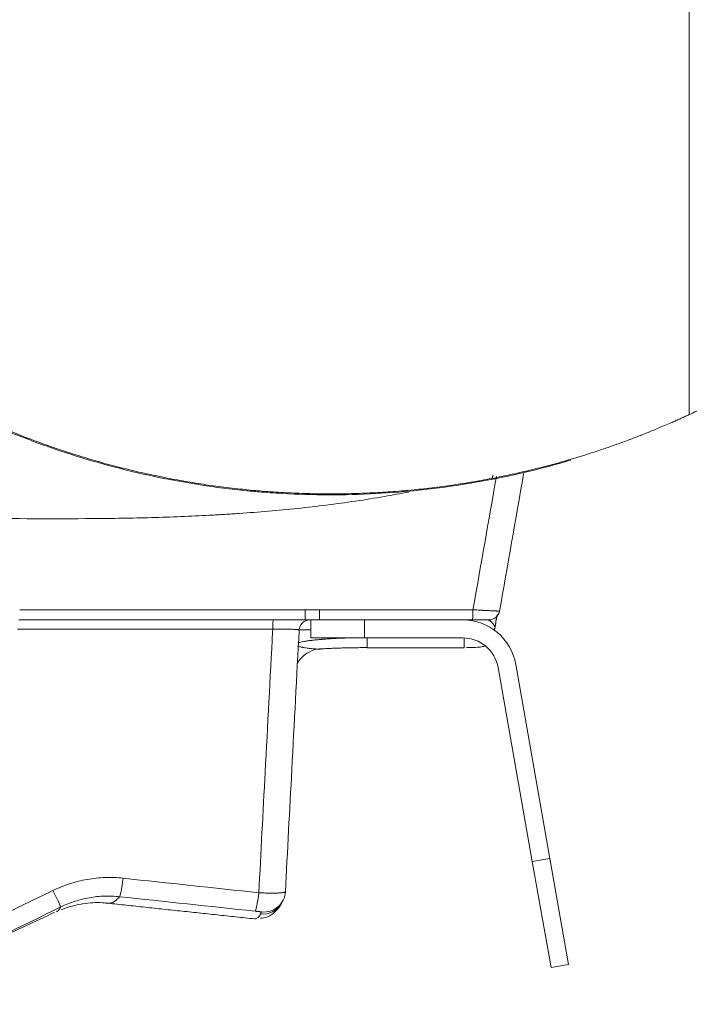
# Model space of a CAD drawing. Header units: millimetres. Extents: x 0 to 594, y 0 to 420.
# Tile 850 of 1056: x 503.19 to 512.52, y 139.95 to 153.67. Entities that reach past the tile are written whole.
import ezdxf

# ---------------------------------------------------------------- set-up
doc = ezdxf.new("R2010")
doc.units = ezdxf.units.MM
doc.layers.add('1', color=7, linetype='Continuous', true_color=0xffffff)
doc.styles.add('Arial', font='txt')
doc.dimstyles.get("Standard").update_dxf_attribs({"dimtxt": 0.18, "dimasz": 0.18, "dimexe": 0.18, "dimexo": 0.0625, "dimgap": 0.09, "dimtad": 0, "dimtih": 1, "dimtoh": 1, "dimdec": 4, "dimzin": 0, "dimdsep": 46, "dimtxsty": 'Standard', "dimcen": 0.09, "dimadec": 0, "dimazin": 0, "dimtfac": 1, "dimtdec": 4, "dimtofl": 0, "dimtmove": 0, "dimatfit": 3, "dimfxl": 0, "dimtolj": 1, "dimtzin": 0, "dimarcsym": 0})

# ---------------------------------------------------------------- blocks, each defined once
blk = doc.blocks.new('_U3')
at = {"layer": '1', "color": 18, "lineweight": 18}
for p, q in [((427.525, 148.168), (427.525, 219.749)), ((512.525, 148.168), (512.525, 219.749)), ((427.525, 217.749), (463.942, 217.749)), ((512.525, 217.749), (476.108, 217.749))]:
    blk.add_line(p, q, dxfattribs=at)
at = {"layer": '1', "color": 18}
for points in [[(427.525, 217.749), (431.025, 218.687), (431.025, 216.811)], [(512.525, 217.749), (509.025, 216.811), (509.025, 218.687)]]:
    blk.add_solid(points, dxfattribs=at)
at = {"layer": '1', "color": 18, "linetype": 'Continuous', "lineweight": 13, "char_height": 3.5, "attachment_point": 7, "line_spacing_factor": 1.047437, "style": 'Arial'}
for s, insert in [('\\fArial|b0|i0;\\W1.0000;1.70', (465.627, 215.113)), ('\\fArial|b0|i0;\\W1.0000;DEFLATED TUBES WIDTH', (440.321, 208.053))]:
    blk.add_mtext(s, dxfattribs=dict(at, insert=insert))

msp = doc.modelspace()

# ---------------------------------------------------------------- linework, layer by layer
at = {"layer": '1', "color": 155, "linetype": 'Continuous', "lineweight": 18}
for p, q in [((512.525, 148.445), (512.525, 148.168)), ((512.525, 148.168), (512.525, 148.445)), ((507.245, 145.306), (507.246, 145.306)), ((507.245, 145.056), (507.245, 145.306)), ((507.245, 145.056), (507.995, 145.056)), ((509.366, 145.056), (507.995, 145.056)), ((508.034, 144.919), (509.386, 144.919)), ((510.335, 141.94), (509.859, 144.643)), ((510.105, 144.687), (510.581, 141.984)), ((510.596, 140.463), (510.335, 141.94)), ((510.842, 140.506), (510.581, 141.984)), ((510.842, 140.506), (510.596, 140.463))]:
    msp.add_line(p, q, dxfattribs=at)
at = {"layer": '1', "color": 155, "linetype": 'Continuous', "lineweight": 13}
for p, q in [((507.995, 145.306), (507.995, 145.056)), ((509.404, 145.306), (509.404, 145.306)), ((508.034, 144.919), (508.034, 145.056)), ((509.386, 144.919), (509.386, 145.056)), ((510.335, 141.94), (510.581, 141.984))]:
    msp.add_line(p, q, dxfattribs=at)
at = {"layer": '1', "color": 155, "linetype": 'Continuous', "lineweight": 18}
for radius in [0.75, 0.5]:
    msp.add_arc((509.366, 144.556), radius, 10, 90, dxfattribs=at)
at = {"layer": '1', "color": 155, "linetype": 'Continuous', "lineweight": 13}
for centre, major_axis, ratio, start_param, end_param in [((509.497, 145.456), (0, 0.15), 0.072504, 3.141593, 4.660029), ((506.725, 145.156), (0, -0.15), 0.07051, 3.141593, 4.574564), ((504.608, 141.748), (0.032, 0.298), 0.082798, 3.147624, 4.582605), ((503.63, 141.577), (-0.131, 0.27), 0.000017, 1.724238, 3.138665), ((506.5, 141.546), (0.032, 0.298), 0.08457, 3.147223, 4.582808), ((506.577, 141.507), (0.265, -0.14), 0.999982, 5.094586, 6.245606)]:
    msp.add_ellipse(centre, major_axis=major_axis, ratio=ratio, start_param=start_param, end_param=end_param, dxfattribs=at)
at = {"layer": '1', "color": 155, "linetype": 'Continuous', "lineweight": 18}
for centre, major_axis, ratio, start_param, end_param in [((509.73, 145.456), (0, -0.15), 0.999999, 0, 1.396264), ((506.592, 141.536), (0.269, -0.133), 0.999982, 5.064356, 6.688582), ((506.577, 141.507), (0.265, -0.14), 0.999982, 6.245606, 6.29265)]:
    msp.add_ellipse(centre, major_axis=major_axis, ratio=ratio, start_param=start_param, end_param=end_param, dxfattribs=at)
for points, degree in [([(507.522, 147.063), (506.353, 147.063), (504.058, 147.519), (501.897, 148.415), (499.952, 149.714), (498.298, 151.368), (496.999, 153.313), (496.104, 155.474), (495.647, 157.769), (495.647, 160.108), (496.104, 162.402), (496.999, 164.563), (498.298, 166.508), (499.952, 168.162), (501.897, 169.462), (504.058, 170.357), (506.353, 170.813), (507.522, 170.813)], 2), ([(507.522, 147.063), (506.353, 147.063), (504.058, 147.519), (501.897, 148.415), (499.952, 149.714), (498.298, 151.368), (496.999, 153.313), (496.104, 155.474), (495.647, 157.769), (495.647, 160.108), (496.104, 162.402), (496.999, 164.563), (498.298, 166.508), (499.952, 168.162), (501.897, 169.462), (504.058, 170.357), (506.353, 170.813), (507.522, 170.813)], 2), ([(509.878, 145.43), (509.99, 146.066), (510.102, 146.701), (510.214, 147.337)], 3), ([(510.21, 147.346), (510.211, 147.343), (510.213, 147.34), (510.214, 147.337)], 3), ([(503.175, 145.306), (504.507, 145.306), (505.838, 145.306), (507.169, 145.306)], 3), ([(507.169, 145.306), (507.203, 145.306), (507.236, 145.306), (507.269, 145.306)], 3), ([(507.369, 145.306), (507.336, 145.306), (507.303, 145.306), (507.269, 145.306)], 3), ([(507.369, 145.306), (508.078, 145.306), (508.788, 145.306), (509.497, 145.306)], 3), ([(509.81, 145.183), (509.809, 145.174), (509.807, 145.166), (509.806, 145.158)], 3), ([(504.381, 141.362), (506.461, 141.141)], 1), ([(496.915, 138.14), (498.067, 138.645), (500.359, 139.678), (502.631, 140.757), (503.761, 141.307)], 3), ([(506.474, 141.141), (506.47, 141.141), (506.465, 141.141), (506.461, 141.141)], 3)]:
    msp.add_open_spline(points, degree=degree, dxfattribs=at)
for points, degree, knots in [([(512.525, 148.168), (512.525, 148.169), (512.525, 148.171), (512.525, 148.178), (512.525, 148.183), (512.525, 148.196), (512.525, 148.204), (512.525, 148.218), (512.525, 148.223), (512.525, 148.231), (512.525, 148.236), (512.525, 148.24), (512.525, 148.243), (512.525, 148.245), (512.525, 148.259), (512.525, 148.272), (512.525, 148.302), (512.525, 148.335), (512.525, 148.373), (512.525, 148.403), (512.525, 148.414), (512.525, 148.43), (512.525, 148.435), (512.525, 148.443), (512.525, 148.446), (512.525, 148.452), (512.525, 148.455), (512.525, 148.48), (512.525, 148.504), (512.525, 148.553), (512.525, 148.604), (512.525, 148.659), (512.525, 148.702), (512.525, 148.716), (512.525, 148.735), (512.525, 148.739), (512.525, 148.746), (512.525, 148.75), (512.525, 148.761), (512.525, 148.768), (512.525, 148.791), (512.525, 148.806), (512.525, 148.837), (512.525, 148.852), (512.525, 148.883), (512.525, 148.899), (512.525, 148.93), (512.525, 148.945), (512.525, 148.977), (512.525, 148.992), (512.525, 149.023), (512.525, 149.039), (512.525, 149.086), (512.525, 149.118), (512.525, 149.213), (512.525, 149.277), (512.525, 149.405), (512.525, 149.47), (512.525, 149.568), (512.525, 149.601), (512.525, 149.667), (512.525, 149.7), (512.525, 149.799), (512.525, 149.866), (512.525, 149.95), (512.525, 149.967), (512.525, 150.001), (512.525, 150.018), (512.525, 150.068), (512.525, 150.102), (512.525, 150.17), (512.525, 150.203), (512.525, 150.271), (512.525, 150.305), (512.525, 150.407), (512.525, 150.475), (512.525, 150.611), (512.525, 150.679), (512.525, 150.883), (512.525, 151.02), (512.525, 151.293), (512.525, 151.43), (512.525, 151.704), (512.525, 151.842), (512.525, 152.049), (512.525, 152.117), (512.525, 152.221), (512.525, 152.255), (512.525, 152.307), (512.525, 152.324), (512.525, 152.359), (512.525, 152.652), (512.525, 152.942), (512.525, 153.348), (512.525, 153.482), (512.525, 153.683), (512.525, 153.75), (512.525, 153.851), (512.525, 153.884), (512.525, 153.951), (512.525, 153.984), (512.525, 154.084), (512.525, 154.15), (512.525, 154.283), (512.525, 154.349), (512.525, 154.547), (512.525, 154.68), (512.525, 155.075), (512.525, 155.338), (512.525, 155.731), (512.525, 155.862), (512.525, 156.122), (512.525, 156.253), (512.525, 156.642), (512.525, 156.901), (512.525, 157.288), (512.525, 157.545), (512.525, 157.801), (512.525, 157.961), (512.525, 157.993), (512.525, 158.057), (512.525, 158.089), (512.525, 158.184), (512.525, 158.248), (512.525, 158.438), (512.525, 158.565), (512.525, 158.818), (512.525, 158.943), (512.525, 159.194), (512.525, 159.319), (512.525, 159.694), (512.525, 159.942), (512.525, 160.311), (512.525, 160.434), (512.525, 160.618), (512.525, 160.71), (512.525, 160.801), (512.525, 160.862), (512.525, 160.893), (512.525, 161.166), (512.525, 161.408), (512.525, 161.888), (512.525, 162.126), (512.525, 162.598), (512.525, 162.833), (512.525, 163.298), (512.525, 163.528), (512.525, 163.986), (512.525, 164.213), (512.525, 164.466), (512.525, 164.494), (512.525, 164.551), (512.525, 164.579), (512.525, 164.663), (512.525, 164.719), (512.525, 164.886), (512.525, 165.219), (512.525, 165.548), (512.525, 165.982), (512.525, 166.196), (512.525, 166.515), (512.525, 166.621), (512.525, 166.778), (512.525, 166.857), (512.525, 166.935), (512.525, 166.987), (512.525, 167.013), (512.525, 167.143), (512.525, 167.247), (512.525, 167.452), (512.525, 167.554), (512.525, 167.756), (512.525, 167.857), (512.525, 167.982), (512.525, 168.007), (512.525, 168.044), (512.525, 168.056), (512.525, 168.081), (512.525, 168.093), (512.525, 168.13), (512.525, 168.155), (512.525, 168.204), (512.525, 168.253), (512.525, 168.301), (512.525, 168.349), (512.525, 168.373), (512.525, 168.445), (512.525, 168.493), (512.525, 168.552), (512.525, 168.564), (512.525, 168.588), (512.525, 168.611), (512.525, 168.635), (512.525, 168.658), (512.525, 168.693), (512.525, 168.727), (512.525, 168.772), (512.525, 168.794), (512.525, 168.86), (512.525, 168.902), (512.525, 168.985), (512.525, 169.025), (512.525, 169.102), (512.525, 169.14), (512.525, 169.18), (512.525, 169.185), (512.525, 169.194), (512.525, 169.207), (512.525, 169.22), (512.525, 169.246), (512.525, 169.263), (512.525, 169.312), (512.525, 169.343), (512.525, 169.402), (512.525, 169.43), (512.525, 169.482), (512.525, 169.506), (512.525, 169.55), (512.525, 169.571), (512.525, 169.598), (512.525, 169.607), (512.525, 169.619), (512.525, 169.623), (512.525, 169.629), (512.525, 169.631), (512.525, 169.635), (512.525, 169.651), (512.525, 169.665), (512.525, 169.685), (512.525, 169.693), (512.525, 169.704), (512.525, 169.707), (512.525, 169.708)], 3, [0, 0, 0, 0, 0.003906, 0.003906, 0.007813, 0.007813, 0.011719, 0.011719, 0.013672, 0.013672, 0.014648, 0.015137, 0.015137, 0.015625, 0.015625, 0.019531, 0.019531, 0.023438, 0.027344, 0.027344, 0.029297, 0.029297, 0.030273, 0.030273, 0.030762, 0.030762, 0.03125, 0.03125, 0.035156, 0.035156, 0.039063, 0.042969, 0.042969, 0.044922, 0.044922, 0.04541, 0.04541, 0.045898, 0.045898, 0.046875, 0.046875, 0.048828, 0.048828, 0.050781, 0.050781, 0.052734, 0.052734, 0.054688, 0.054688, 0.056641, 0.056641, 0.058594, 0.058594, 0.0625, 0.0625, 0.070313, 0.070313, 0.078125, 0.078125, 0.082031, 0.082031, 0.085938, 0.085938, 0.09375, 0.09375, 0.095703, 0.095703, 0.097656, 0.097656, 0.101563, 0.101563, 0.105469, 0.105469, 0.109375, 0.109375, 0.117188, 0.117188, 0.125, 0.125, 0.140625, 0.140625, 0.15625, 0.15625, 0.171875, 0.171875, 0.179688, 0.179688, 0.183594, 0.183594, 0.185547, 0.185547, 0.1875, 0.21875, 0.21875, 0.234375, 0.234375, 0.242188, 0.242188, 0.246094, 0.246094, 0.25, 0.25, 0.257813, 0.257813, 0.265625, 0.265625, 0.28125, 0.28125, 0.3125, 0.3125, 0.328125, 0.328125, 0.34375, 0.34375, 0.375, 0.375, 0.390625, 0.40625, 0.40625, 0.410156, 0.410156, 0.414063, 0.414063, 0.421875, 0.421875, 0.4375, 0.4375, 0.453125, 0.453125, 0.46875, 0.46875, 0.5, 0.5, 0.515625, 0.515625, 0.523438, 0.527344, 0.527344, 0.53125, 0.53125, 0.5625, 0.5625, 0.59375, 0.59375, 0.625, 0.625, 0.65625, 0.65625, 0.6875, 0.6875, 0.691406, 0.691406, 0.695313, 0.695313, 0.703125, 0.703125, 0.71875, 0.75, 0.75, 0.78125, 0.78125, 0.796875, 0.796875, 0.804687, 0.808594, 0.808594, 0.8125, 0.8125, 0.828125, 0.828125, 0.84375, 0.84375, 0.859375, 0.859375, 0.863281, 0.863281, 0.865234, 0.865234, 0.867187, 0.867187, 0.871094, 0.871094, 0.875, 0.878906, 0.878906, 0.882812, 0.882812, 0.890625, 0.890625, 0.892578, 0.892578, 0.894531, 0.896484, 0.896484, 0.898437, 0.902344, 0.902344, 0.90625, 0.90625, 0.914062, 0.914062, 0.921875, 0.921875, 0.929687, 0.929687, 0.930664, 0.930664, 0.931641, 0.933594, 0.933594, 0.9375, 0.9375, 0.945312, 0.945312, 0.953125, 0.953125, 0.960937, 0.960937, 0.96875, 0.96875, 0.972656, 0.972656, 0.974609, 0.974609, 0.975586, 0.975586, 0.976562, 0.984375, 0.984375, 0.992187, 0.992187, 1, 1, 1, 1]), ([(512.525, 169.708), (512.525, 169.707), (512.525, 169.704), (512.525, 169.693), (512.525, 169.685), (512.525, 169.665), (512.525, 169.651), (512.525, 169.635), (512.525, 169.631), (512.525, 169.629), (512.525, 169.623), (512.525, 169.619), (512.525, 169.607), (512.525, 169.598), (512.525, 169.571), (512.525, 169.55), (512.525, 169.506), (512.525, 169.482), (512.525, 169.43), (512.525, 169.402), (512.525, 169.343), (512.525, 169.312), (512.525, 169.263), (512.525, 169.246), (512.525, 169.22), (512.525, 169.207), (512.525, 169.194), (512.525, 169.185), (512.525, 169.18), (512.525, 169.14), (512.525, 169.102), (512.525, 169.025), (512.525, 168.985), (512.525, 168.902), (512.525, 168.86), (512.525, 168.794), (512.525, 168.772), (512.525, 168.727), (512.525, 168.693), (512.525, 168.658), (512.525, 168.635), (512.525, 168.611), (512.525, 168.588), (512.525, 168.564), (512.525, 168.552), (512.525, 168.493), (512.525, 168.445), (512.525, 168.373), (512.525, 168.349), (512.525, 168.301), (512.525, 168.253), (512.525, 168.204), (512.525, 168.155), (512.525, 168.13), (512.525, 168.093), (512.525, 168.081), (512.525, 168.056), (512.525, 168.044), (512.525, 168.007), (512.525, 167.982), (512.525, 167.857), (512.525, 167.756), (512.525, 167.554), (512.525, 167.452), (512.525, 167.247), (512.525, 167.143), (512.525, 167.013), (512.525, 166.987), (512.525, 166.935), (512.525, 166.857), (512.525, 166.778), (512.525, 166.621), (512.525, 166.515), (512.525, 166.196), (512.525, 165.982), (512.525, 165.548), (512.525, 165.219), (512.525, 164.886), (512.525, 164.719), (512.525, 164.663), (512.525, 164.579), (512.525, 164.551), (512.525, 164.494), (512.525, 164.466), (512.525, 164.213), (512.525, 163.986), (512.525, 163.528), (512.525, 163.298), (512.525, 162.833), (512.525, 162.598), (512.525, 162.126), (512.525, 161.888), (512.525, 161.408), (512.525, 161.166), (512.525, 160.893), (512.525, 160.862), (512.525, 160.801), (512.525, 160.71), (512.525, 160.618), (512.525, 160.434), (512.525, 160.311), (512.525, 159.942), (512.525, 159.694), (512.525, 159.319), (512.525, 159.194), (512.525, 158.943), (512.525, 158.818), (512.525, 158.565), (512.525, 158.438), (512.525, 158.248), (512.525, 158.184), (512.525, 158.089), (512.525, 158.057), (512.525, 157.993), (512.525, 157.961), (512.525, 157.801), (512.525, 157.545), (512.525, 157.288), (512.525, 156.901), (512.525, 156.642), (512.525, 156.253), (512.525, 156.122), (512.525, 155.862), (512.525, 155.731), (512.525, 155.338), (512.525, 155.075), (512.525, 154.68), (512.525, 154.547), (512.525, 154.349), (512.525, 154.283), (512.525, 154.15), (512.525, 154.084), (512.525, 153.984), (512.525, 153.951), (512.525, 153.884), (512.525, 153.851), (512.525, 153.75), (512.525, 153.683), (512.525, 153.482), (512.525, 153.348), (512.525, 152.942), (512.525, 152.652), (512.525, 152.359), (512.525, 152.324), (512.525, 152.307), (512.525, 152.255), (512.525, 152.221), (512.525, 152.117), (512.525, 152.049), (512.525, 151.842), (512.525, 151.704), (512.525, 151.43), (512.525, 151.293), (512.525, 151.02), (512.525, 150.883), (512.525, 150.679), (512.525, 150.611), (512.525, 150.475), (512.525, 150.407), (512.525, 150.305), (512.525, 150.271), (512.525, 150.203), (512.525, 150.17), (512.525, 150.102), (512.525, 150.068), (512.525, 150.018), (512.525, 150.001), (512.525, 149.967), (512.525, 149.95), (512.525, 149.866), (512.525, 149.799), (512.525, 149.7), (512.525, 149.667), (512.525, 149.601), (512.525, 149.568), (512.525, 149.47), (512.525, 149.405), (512.525, 149.277), (512.525, 149.213), (512.525, 149.118), (512.525, 149.086), (512.525, 149.039), (512.525, 149.023), (512.525, 148.992), (512.525, 148.977), (512.525, 148.945), (512.525, 148.93), (512.525, 148.899), (512.525, 148.883), (512.525, 148.852), (512.525, 148.837), (512.525, 148.806), (512.525, 148.791), (512.525, 148.768), (512.525, 148.761), (512.525, 148.75), (512.525, 148.746), (512.525, 148.739), (512.525, 148.735), (512.525, 148.716), (512.525, 148.702), (512.525, 148.659), (512.525, 148.604), (512.525, 148.553), (512.525, 148.504), (512.525, 148.48), (512.525, 148.455), (512.525, 148.452), (512.525, 148.446), (512.525, 148.443), (512.525, 148.435), (512.525, 148.43), (512.525, 148.414), (512.525, 148.403), (512.525, 148.373), (512.525, 148.335), (512.525, 148.302), (512.525, 148.272), (512.525, 148.259), (512.525, 148.245), (512.525, 148.243), (512.525, 148.24), (512.525, 148.236), (512.525, 148.231), (512.525, 148.223), (512.525, 148.218), (512.525, 148.204), (512.525, 148.196), (512.525, 148.183), (512.525, 148.178), (512.525, 148.171), (512.525, 148.169), (512.525, 148.168)], 3, [0, 0, 0, 0, 0.007813, 0.007813, 0.015625, 0.015625, 0.023438, 0.024414, 0.024414, 0.025391, 0.025391, 0.027344, 0.027344, 0.03125, 0.03125, 0.039063, 0.039063, 0.046875, 0.046875, 0.054688, 0.054688, 0.0625, 0.0625, 0.066406, 0.066406, 0.068359, 0.069336, 0.069336, 0.070313, 0.070313, 0.078125, 0.078125, 0.085938, 0.085938, 0.09375, 0.09375, 0.097656, 0.097656, 0.101563, 0.103516, 0.103516, 0.105469, 0.107422, 0.107422, 0.109375, 0.109375, 0.117188, 0.117188, 0.121094, 0.121094, 0.125, 0.128906, 0.128906, 0.132813, 0.132813, 0.134766, 0.134766, 0.136719, 0.136719, 0.140625, 0.140625, 0.15625, 0.15625, 0.171875, 0.171875, 0.1875, 0.1875, 0.191406, 0.191406, 0.195313, 0.203125, 0.203125, 0.21875, 0.21875, 0.25, 0.25, 0.28125, 0.296875, 0.296875, 0.304687, 0.304687, 0.308594, 0.308594, 0.3125, 0.3125, 0.34375, 0.34375, 0.375, 0.375, 0.40625, 0.40625, 0.4375, 0.4375, 0.46875, 0.46875, 0.472656, 0.472656, 0.476562, 0.484375, 0.484375, 0.5, 0.5, 0.53125, 0.53125, 0.546875, 0.546875, 0.5625, 0.5625, 0.578125, 0.578125, 0.585937, 0.585937, 0.589844, 0.589844, 0.59375, 0.59375, 0.609375, 0.625, 0.625, 0.65625, 0.65625, 0.671875, 0.671875, 0.6875, 0.6875, 0.71875, 0.71875, 0.734375, 0.734375, 0.742187, 0.742187, 0.75, 0.75, 0.753906, 0.753906, 0.757812, 0.757812, 0.765625, 0.765625, 0.78125, 0.78125, 0.8125, 0.814453, 0.814453, 0.816406, 0.816406, 0.820312, 0.820312, 0.828125, 0.828125, 0.84375, 0.84375, 0.859375, 0.859375, 0.875, 0.875, 0.882812, 0.882812, 0.890625, 0.890625, 0.894531, 0.894531, 0.898437, 0.898437, 0.902344, 0.902344, 0.904297, 0.904297, 0.90625, 0.90625, 0.914062, 0.914062, 0.917969, 0.917969, 0.921875, 0.921875, 0.929687, 0.929687, 0.9375, 0.9375, 0.941406, 0.941406, 0.943359, 0.943359, 0.945312, 0.945312, 0.947266, 0.947266, 0.949219, 0.949219, 0.951172, 0.951172, 0.953125, 0.953125, 0.954102, 0.954102, 0.95459, 0.95459, 0.955078, 0.955078, 0.957031, 0.957031, 0.960937, 0.964844, 0.964844, 0.96875, 0.96875, 0.969238, 0.969238, 0.969727, 0.969727, 0.970703, 0.970703, 0.972656, 0.972656, 0.976562, 0.980469, 0.980469, 0.984375, 0.984375, 0.984863, 0.984863, 0.985352, 0.986328, 0.986328, 0.988281, 0.988281, 0.992187, 0.992187, 0.996094, 0.996094, 1, 1, 1, 1]), ([(513.072, 169.437), (513.611, 169.152), (515.092, 168.162), (516.746, 166.508), (518.046, 164.563), (518.941, 162.402), (519.397, 160.108), (519.397, 157.768), (518.941, 155.474), (518.046, 153.313), (516.746, 151.368), (515.092, 149.714), (513.356, 148.554), (512.525, 148.168)], 2, [0, 0, 0, 0.046286, 0.134711, 0.223136, 0.31156, 0.399985, 0.48841, 0.576834, 0.665259, 0.753684, 0.842108, 0.930533, 1, 1, 1]), ([(510.871, 147.533), (510.819, 147.518), (510.766, 147.503), (510.609, 147.459), (510.504, 147.431), (510.346, 147.391), (510.293, 147.379), (510.226, 147.363), (510.213, 147.36), (510.186, 147.354), (510.146, 147.344), (510.106, 147.335), (509.866, 147.282), (509.653, 147.241), (509.224, 147.171), (509.01, 147.142), (508.579, 147.095), (508.364, 147.078), (507.931, 147.055), (507.714, 147.049), (507.28, 147.05), (507.062, 147.056), (506.735, 147.075), (506.626, 147.082), (506.503, 147.093), (506.489, 147.094), (506.462, 147.096), (506.421, 147.1), (506.325, 147.109), (506.244, 147.118), (505.972, 147.148), (505.757, 147.179), (505.33, 147.251), (505.118, 147.292), (504.698, 147.387), (504.49, 147.44), (504.076, 147.557), (503.872, 147.621), (503.465, 147.76), (503.264, 147.836), (502.964, 147.957), (502.84, 148.009), (502.704, 148.069), (502.667, 148.086), (502.642, 148.097), (502.63, 148.102), (502.568, 148.13), (502.519, 148.153), (502.275, 148.267), (502.084, 148.364), (501.709, 148.565), (501.525, 148.671), (501.164, 148.89), (500.988, 149.004), (500.641, 149.241), (500.472, 149.364), (500.139, 149.618), (499.814, 149.881), (499.502, 150.161), (499.312, 150.341), (499.255, 150.396), (499.19, 150.46), (499.162, 150.488), (499.143, 150.506), (499.134, 150.516), (499.05, 150.599), (498.977, 150.674), (498.761, 150.901), (498.623, 151.055), (498.355, 151.369), (498.225, 151.528), (498.101, 151.69)], 3, [0, 0, 0, 0, 0.011348, 0.011348, 0.033819, 0.033819, 0.045055, 0.045055, 0.047864, 0.047864, 0.050673, 0.056291, 0.056291, 0.101234, 0.101234, 0.146176, 0.146176, 0.191119, 0.191119, 0.236062, 0.236062, 0.281005, 0.281005, 0.303476, 0.303476, 0.306285, 0.306285, 0.309094, 0.314712, 0.325948, 0.325948, 0.370891, 0.370891, 0.415833, 0.415833, 0.460776, 0.460776, 0.505719, 0.505719, 0.550662, 0.550662, 0.573133, 0.578751, 0.58156, 0.58156, 0.584369, 0.584369, 0.595605, 0.595605, 0.640547, 0.640547, 0.68549, 0.68549, 0.730433, 0.730433, 0.775376, 0.775376, 0.820319, 0.865261, 0.865261, 0.876497, 0.882115, 0.884924, 0.884924, 0.887733, 0.887733, 0.910204, 0.910204, 0.955147, 0.955147, 1, 1, 1, 1]), ([(512.525, 148.168), (512.298, 148.063), (510.986, 147.519), (508.692, 147.063), (507.522, 147.063)], 2, [0, 0, 0, 0.096822, 0.548411, 1, 1, 1]), ([(512.525, 148.168), (512.298, 148.063), (510.986, 147.519), (508.692, 147.063), (507.522, 147.063)], 2, [0, 0, 0, 0.096819, 0.548409, 1, 1, 1]), ([(508.608, 147.089), (508.496, 147.067), (508.384, 147.046), (508.138, 147.004), (508.004, 146.982), (507.735, 146.942), (507.6, 146.924), (507.196, 146.873), (506.925, 146.845), (506.519, 146.81), (506.315, 146.794), (506.078, 146.779), (505.976, 146.773), (505.908, 146.769), (505.874, 146.767), (505.567, 146.751), (505.295, 146.74), (504.751, 146.725), (504.478, 146.721), (503.933, 146.716), (503.661, 146.716), (503.116, 146.718), (502.844, 146.72), (502.571, 146.722)], 3, [0, 0, 0, 0, 0.056445, 0.056445, 0.123842, 0.123842, 0.191238, 0.191238, 0.326032, 0.326032, 0.393429, 0.427127, 0.443976, 0.443976, 0.460826, 0.460826, 0.595619, 0.595619, 0.730413, 0.730413, 0.865206, 0.865206, 1, 1, 1, 1]), ([(507.233, 145.306), (507.224, 145.306), (507.214, 145.306), (507.196, 145.302), (507.187, 145.299), (507.169, 145.292), (507.161, 145.288), (507.145, 145.278), (507.137, 145.272), (507.123, 145.259), (507.117, 145.252), (507.106, 145.236), (507.101, 145.228), (507.093, 145.211), (507.09, 145.202), (507.086, 145.183), (507.084, 145.174), (507.084, 145.164)], 3, [0, 0, 0, 0, 0.125, 0.125, 0.25, 0.25, 0.375, 0.375, 0.5, 0.5, 0.625, 0.625, 0.75, 0.75, 0.875, 0.875, 1, 1, 1, 1]), ([(509.497, 145.306), (509.504, 145.306), (509.512, 145.306), (509.528, 145.306), (509.543, 145.306), (509.558, 145.306), (509.569, 145.306), (509.572, 145.306), (509.578, 145.306), (509.58, 145.306), (509.583, 145.306), (509.585, 145.306), (509.594, 145.306), (509.608, 145.306), (509.621, 145.306), (509.633, 145.306), (509.641, 145.306), (509.648, 145.306), (509.651, 145.306), (509.653, 145.306), (509.657, 145.306), (509.66, 145.306), (509.668, 145.306), (509.678, 145.306), (509.687, 145.306), (509.693, 145.306), (509.696, 145.306), (509.699, 145.306), (509.701, 145.306), (509.702, 145.306), (509.706, 145.306), (509.71, 145.306), (509.715, 145.306), (509.72, 145.306), (509.724, 145.306), (509.726, 145.306), (509.727, 145.306), (509.728, 145.306), (509.728, 145.306), (509.729, 145.306), (509.729, 145.306), (509.73, 145.306), (509.73, 145.306), (509.73, 145.306)], 3, [0, 0, 0, 0, 0.062594, 0.062594, 0.125188, 0.187782, 0.187782, 0.219079, 0.219079, 0.234728, 0.234728, 0.250376, 0.250376, 0.31297, 0.375564, 0.375564, 0.438158, 0.453807, 0.453807, 0.469455, 0.469455, 0.500752, 0.500752, 0.563346, 0.62594, 0.62594, 0.657237, 0.672886, 0.672886, 0.688534, 0.688534, 0.751128, 0.751128, 0.813723, 0.876317, 0.876317, 0.907614, 0.907614, 0.923262, 0.923262, 0.938911, 0.938911, 1, 1, 1, 1]), ([(509.81, 145.182), (509.817, 145.22), (509.829, 145.289), (509.84, 145.348), (509.844, 145.372)], 3, [0, 0, 0, 0, 0.488442, 1, 1, 1, 1]), ([(507.084, 145.164), (507.049, 144.516), (507.015, 143.868), (506.951, 142.654), (506.921, 142.087), (506.891, 141.52)], 3, [0, 0, 0, 0, 0.533504, 0.533504, 1, 1, 1, 1]), ([(507.057, 144.701), (507.061, 144.708), (507.084, 144.745), (507.143, 144.814), (507.255, 144.879), (507.352, 144.911), (507.4, 144.902), (507.402, 144.901)], 3, [0, 0, 0, 0, 0.053341, 0.315772, 0.643539, 0.987034, 1, 1, 1, 1]), ([(507.404, 144.904), (507.427, 144.905), (507.474, 144.908), (507.524, 144.91), (507.574, 144.912), (507.6, 144.913), (507.632, 144.914), (507.639, 144.914), (507.649, 144.914), (507.652, 144.914), (507.659, 144.915), (507.675, 144.915), (507.692, 144.916), (507.732, 144.917), (507.759, 144.917), (507.813, 144.918), (507.867, 144.919), (507.923, 144.92), (507.978, 144.92), (508.006, 144.92), (508.034, 144.92)], 3, [0, 0, 0, 0, 0.125, 0.25, 0.25, 0.375, 0.375, 0.40625, 0.40625, 0.421875, 0.421875, 0.4375, 0.5, 0.5, 0.625, 0.625, 0.75, 0.875, 0.875, 1, 1, 1, 1]), ([(509.416, 144.92), (509.434, 144.92), (509.487, 144.921), (509.572, 144.925), (509.63, 144.931), (509.662, 144.938), (509.671, 144.94)], 3, [0, 0, 0, 0, 0.167078, 0.505137, 0.871924, 1, 1, 1, 1]), ([(503.763, 141.267), (503.782, 141.275), (503.834, 141.295), (503.948, 141.33), (504.147, 141.366), (504.307, 141.373), (504.394, 141.359), (504.406, 141.356)], 3, [0, 0, 0, 0, 0.160477, 0.357477, 0.5542, 0.940497, 1, 1, 1, 1]), ([(506.543, 141.15), (506.576, 141.152), (506.655, 141.164), (506.748, 141.235), (506.808, 141.307), (506.83, 141.344), (506.836, 141.359)], 3, [0, 0, 0, 0, 0.175853, 0.459449, 0.762945, 1, 1, 1, 1]), ([(501.26, 140.111), (501.513, 140.228), (502.047, 140.476), (502.85, 140.844), (503.404, 141.105), (503.673, 141.233)], 3, [0, 0, 0, 0, 0.31851, 0.671049, 1, 1, 1, 1]), ([(503.714, 141.248), (503.712, 141.247), (503.709, 141.245), (503.704, 141.242), (503.702, 141.241), (503.699, 141.24)], 3, [0, 0, 0, 0, 0.523282, 0.523282, 1, 1, 1, 1]), ([(506.468, 141.248), (506.474, 141.247), (506.48, 141.247), (506.489, 141.246), (506.492, 141.245), (506.497, 141.245), (506.498, 141.245), (506.501, 141.244), (506.503, 141.244), (506.51, 141.244), (506.515, 141.243), (506.522, 141.242), (506.525, 141.242), (506.528, 141.242), (506.529, 141.241), (506.531, 141.241), (506.533, 141.241), (506.538, 141.24), (506.542, 141.24), (506.546, 141.24), (506.546, 141.239), (506.548, 141.239), (506.549, 141.239), (506.551, 141.239), (506.552, 141.239), (506.555, 141.238), (506.557, 141.238), (506.559, 141.238), (506.559, 141.238), (506.559, 141.238), (506.559, 141.238), (506.56, 141.238), (506.56, 141.238), (506.56, 141.238)], 3, [0, 0, 0, 0, 0.125, 0.125, 0.1875, 0.1875, 0.21875, 0.21875, 0.25, 0.25, 0.375, 0.375, 0.4375, 0.4375, 0.46875, 0.46875, 0.5, 0.5, 0.625, 0.625, 0.65625, 0.65625, 0.6875, 0.6875, 0.75, 0.75, 0.875, 0.875, 0.90625, 0.90625, 0.9375, 0.9375, 1, 1, 1, 1])]:
    msp.add_open_spline(points, degree=degree, knots=knots, dxfattribs=at)
at = {"layer": '1', "color": 155, "linetype": 'Continuous', "lineweight": 13}
for points, degree in [([(509.507, 145.449), (509.617, 146.067), (509.726, 146.685), (509.835, 147.303)], 3), ([(509.788, 147.325), (509.776, 147.282)], 1), ([(507.169, 145.449), (507.206, 145.449), (507.243, 145.449), (507.28, 145.449)], 3), ([(507.369, 145.449), (507.339, 145.449), (507.31, 145.449), (507.28, 145.449)], 3), ([(507.369, 145.449), (508.082, 145.449), (508.795, 145.449), (509.507, 145.449)], 3), ([(506.521, 141.505), (505.89, 141.572), (505.259, 141.64), (504.629, 141.707)], 3), ([(503.65, 141.536), (502.521, 140.986), (500.252, 139.909), (497.963, 138.878), (496.813, 138.374)], 3), ([(504.576, 141.45), (505.207, 141.383), (505.838, 141.315), (506.468, 141.248)], 3), ([(506.56, 141.238), (506.555, 141.228), (506.55, 141.218), (506.545, 141.209)], 3)]:
    msp.add_open_spline(points, degree=degree, dxfattribs=at)
for points, knots in [([(507.169, 145.449), (507.148, 145.449), (505.82, 145.449), (504.492, 145.449), (503.186, 145.449)], [0, 0, 0, 0, 0.016274, 1, 1, 1, 1]), ([(507.169, 145.449), (507.169, 145.43), (507.169, 145.392), (507.169, 145.345), (507.169, 145.314), (507.169, 145.307), (507.169, 145.306)], [0, 0, 0, 0, 0.250213, 0.500427, 0.75064, 1, 1, 1, 1]), ([(507.369, 145.449), (507.369, 145.447), (507.369, 145.443), (507.369, 145.438), (507.369, 145.432), (507.369, 145.427), (507.369, 145.421), (507.369, 145.416), (507.369, 145.41), (507.369, 145.404), (507.369, 145.399), (507.369, 145.393), (507.369, 145.388), (507.369, 145.383), (507.369, 145.377), (507.369, 145.372), (507.369, 145.367), (507.369, 145.362), (507.369, 145.357), (507.369, 145.352), (507.369, 145.346), (507.369, 145.339), (507.369, 145.33), (507.369, 145.323), (507.369, 145.318), (507.369, 145.314), (507.369, 145.312), (507.369, 145.31), (507.369, 145.308), (507.369, 145.307), (507.369, 145.307), (507.369, 145.306)], [0, 0, 0, 0, 0.023831, 0.047937, 0.072318, 0.096976, 0.121909, 0.147119, 0.172605, 0.198367, 0.224407, 0.250723, 0.277316, 0.304186, 0.331334, 0.358759, 0.386461, 0.414442, 0.4427, 0.471237, 0.500051, 0.5585, 0.619641, 0.683473, 0.749998, 0.785379, 0.823274, 0.863684, 0.906608, 0.952047, 1, 1, 1, 1]), ([(509.878, 145.43), (509.878, 145.43), (509.877, 145.43), (509.876, 145.43), (509.875, 145.43), (509.875, 145.43), (509.874, 145.43), (509.873, 145.43), (509.872, 145.43), (509.868, 145.43), (509.862, 145.43), (509.854, 145.43), (509.845, 145.43), (509.84, 145.43), (509.833, 145.431), (509.831, 145.431), (509.828, 145.431), (509.827, 145.431), (509.822, 145.431), (509.819, 145.431), (509.809, 145.432), (509.795, 145.432), (509.779, 145.433), (509.766, 145.434), (509.762, 145.434), (509.755, 145.434), (509.753, 145.434), (509.748, 145.435), (509.746, 145.435), (509.734, 145.435), (509.724, 145.436), (509.704, 145.437), (509.694, 145.437), (509.673, 145.439), (509.662, 145.439), (509.648, 145.44), (509.645, 145.44), (509.639, 145.441), (509.636, 145.441), (509.628, 145.441), (509.622, 145.442), (509.605, 145.443), (509.581, 145.444), (509.557, 145.446), (509.532, 145.447), (509.52, 145.448), (509.507, 145.449)], [0, 0, 0, 0, 0.0625, 0.0625, 0.078125, 0.078125, 0.09375, 0.09375, 0.125, 0.125, 0.1875, 0.25, 0.25, 0.3125, 0.3125, 0.328125, 0.328125, 0.34375, 0.34375, 0.375, 0.375, 0.4375, 0.5, 0.5, 0.53125, 0.53125, 0.546875, 0.546875, 0.5625, 0.5625, 0.625, 0.625, 0.6875, 0.6875, 0.75, 0.75, 0.765625, 0.765625, 0.78125, 0.78125, 0.8125, 0.8125, 0.875, 0.9375, 0.9375, 1, 1, 1, 1]), ([(509.81, 145.183), (509.81, 145.183), (509.81, 145.183), (509.81, 145.184), (509.811, 145.185), (509.811, 145.188), (509.811, 145.191), (509.811, 145.196), (509.811, 145.199), (509.81, 145.209), (509.808, 145.215), (509.803, 145.228), (509.8, 145.234), (509.795, 145.242), (509.794, 145.244), (509.792, 145.247), (509.791, 145.248), (509.787, 145.253), (509.782, 145.259), (509.777, 145.265), (509.771, 145.271), (509.768, 145.274), (509.762, 145.279), (509.759, 145.282), (509.753, 145.287), (509.75, 145.289), (509.745, 145.293), (509.743, 145.294), (509.74, 145.296), (509.739, 145.297), (509.734, 145.299), (509.73, 145.301), (509.724, 145.304), (509.72, 145.305), (509.713, 145.306), (509.71, 145.306), (509.707, 145.306)], [0, 0, 0, 0, 0.007812, 0.007812, 0.015625, 0.03125, 0.0625, 0.0625, 0.125, 0.125, 0.25, 0.25, 0.375, 0.375, 0.40625, 0.40625, 0.4375, 0.4375, 0.5, 0.5625, 0.5625, 0.625, 0.625, 0.6875, 0.6875, 0.75, 0.75, 0.78125, 0.78125, 0.8125, 0.8125, 0.875, 0.875, 0.9375, 0.9375, 1, 1, 1, 1]), ([(509.81, 145.183), (509.81, 145.184), (509.81, 145.185), (509.811, 145.187), (509.811, 145.19), (509.813, 145.197), (509.814, 145.203), (509.816, 145.215), (509.817, 145.223), (509.821, 145.246), (509.824, 145.262), (509.828, 145.284), (509.83, 145.294), (509.832, 145.305), (509.833, 145.31), (509.833, 145.312), (509.834, 145.315), (509.834, 145.317), (509.837, 145.332), (509.839, 145.344), (509.842, 145.363), (509.843, 145.37), (509.845, 145.376)], [0, 0, 0, 0, 0.01346, 0.01346, 0.026921, 0.053842, 0.107683, 0.107683, 0.215366, 0.215366, 0.430733, 0.430733, 0.538416, 0.592258, 0.592258, 0.619178, 0.619178, 0.646099, 0.646099, 0.861466, 0.861466, 1, 1, 1, 1]), ([(503.154, 145.177), (503.451, 145.177), (503.748, 145.177), (504.341, 145.177), (504.638, 145.177), (505.528, 145.177), (506.121, 145.177), (506.715, 145.177)], [0, 0, 0, 0, 0.25, 0.25, 0.5, 0.5, 1, 1, 1, 1]), ([(506.715, 145.177), (506.714, 145.167), (506.714, 145.158), (506.679, 144.494), (506.644, 143.84), (506.58, 142.626), (506.55, 142.066), (506.521, 141.505)], [0, 0, 0, 0, 0.008, 0.008, 0.542177, 0.542177, 1, 1, 1, 1]), ([(506.715, 145.177), (506.727, 145.177), (506.74, 145.177), (506.764, 145.178), (506.789, 145.178), (506.813, 145.178), (506.83, 145.178), (506.836, 145.178), (506.845, 145.178), (506.848, 145.178), (506.853, 145.178), (506.856, 145.178), (506.87, 145.178), (506.881, 145.178), (506.903, 145.178), (506.913, 145.177), (506.933, 145.177), (506.943, 145.177), (506.954, 145.177), (506.957, 145.177), (506.961, 145.176), (506.964, 145.176), (506.97, 145.176), (506.975, 145.176), (506.987, 145.176), (507.003, 145.175), (507.017, 145.174), (507.027, 145.174), (507.03, 145.173), (507.035, 145.173), (507.036, 145.173), (507.039, 145.173), (507.041, 145.173), (507.048, 145.172), (507.053, 145.172), (507.061, 145.171), (507.069, 145.17), (507.075, 145.169), (507.078, 145.168), (507.078, 145.168), (507.079, 145.167), (507.08, 145.167), (507.081, 145.167), (507.082, 145.166), (507.083, 145.166), (507.084, 145.165), (507.084, 145.164)], [0, 0, 0, 0, 0.0625, 0.0625, 0.125, 0.1875, 0.1875, 0.21875, 0.21875, 0.234375, 0.234375, 0.25, 0.25, 0.3125, 0.3125, 0.375, 0.375, 0.4375, 0.4375, 0.453125, 0.453125, 0.46875, 0.46875, 0.5, 0.5, 0.5625, 0.625, 0.625, 0.65625, 0.65625, 0.671875, 0.671875, 0.6875, 0.6875, 0.75, 0.75, 0.8125, 0.875, 0.875, 0.890625, 0.890625, 0.90625, 0.90625, 0.9375, 0.9375, 1, 1, 1, 1]), ([(507.082, 145.166), (507.083, 145.166), (507.083, 145.166), (507.093, 145.166), (507.115, 145.167), (507.143, 145.167), (507.166, 145.167), (507.176, 145.167), (507.186, 145.167), (507.191, 145.167), (507.193, 145.167), (507.2, 145.167), (507.204, 145.167), (507.218, 145.167), (507.227, 145.167), (507.237, 145.167)], [0, 0, 0, 0, 0.01121, 0.01121, 0.293218, 0.575226, 0.575226, 0.71623, 0.751481, 0.751481, 0.786732, 0.786732, 0.857234, 0.857234, 1, 1, 1, 1]), ([(507.814, 145.058), (507.79, 145.057), (507.767, 145.056), (507.736, 145.055), (507.724, 145.055), (507.712, 145.054), (507.704, 145.054), (507.7, 145.054), (507.681, 145.053), (507.666, 145.052), (507.62, 145.05), (507.591, 145.049), (507.533, 145.045), (507.505, 145.044), (507.464, 145.041), (507.451, 145.04), (507.431, 145.038), (507.421, 145.038), (507.411, 145.037), (507.405, 145.036), (507.402, 145.036), (507.373, 145.034), (507.348, 145.031), (507.302, 145.027), (507.28, 145.024), (507.239, 145.019), (507.219, 145.017), (507.196, 145.013), (507.192, 145.013), (507.185, 145.012), (507.183, 145.011), (507.178, 145.011), (507.168, 145.009), (507.157, 145.007), (507.134, 145.003), (507.106, 144.997), (507.084, 144.992), (507.072, 144.988), (507.069, 144.987), (507.067, 144.986)], [0, 0, 0, 0, 0.067583, 0.067583, 0.090308, 0.10167, 0.10167, 0.113033, 0.113033, 0.158482, 0.158482, 0.249381, 0.249381, 0.34028, 0.34028, 0.385729, 0.385729, 0.408454, 0.419816, 0.419816, 0.431178, 0.431178, 0.522077, 0.522077, 0.612976, 0.612976, 0.703875, 0.703875, 0.726599, 0.726599, 0.737962, 0.737962, 0.749324, 0.794773, 0.794773, 0.885672, 0.976571, 0.976571, 1, 1, 1, 1]), ([(507.404, 144.904), (507.397, 144.903), (507.391, 144.902), (507.379, 144.901), (507.372, 144.901), (507.354, 144.9), (507.341, 144.9), (507.323, 144.901), (507.317, 144.901), (507.305, 144.902), (507.299, 144.902), (507.281, 144.904), (507.269, 144.905), (507.246, 144.907), (507.235, 144.909), (507.214, 144.911), (507.203, 144.913), (507.183, 144.916), (507.173, 144.918), (507.154, 144.921), (507.145, 144.922), (507.134, 144.924), (507.132, 144.925), (507.128, 144.926), (507.126, 144.926), (507.12, 144.927), (507.116, 144.928), (507.104, 144.93), (507.097, 144.932), (507.078, 144.937), (507.068, 144.939), (507.059, 144.942)], [0, 0, 0, 0, 0.042269, 0.042269, 0.084538, 0.084538, 0.169076, 0.169076, 0.211345, 0.211345, 0.253614, 0.253614, 0.338152, 0.338152, 0.42269, 0.42269, 0.507228, 0.507228, 0.591766, 0.591766, 0.676304, 0.676304, 0.697438, 0.697438, 0.718573, 0.718573, 0.760842, 0.760842, 0.84538, 0.84538, 1, 1, 1, 1]), ([(504.629, 141.707), (504.587, 141.712), (504.545, 141.715), (504.461, 141.718), (504.378, 141.718), (504.294, 141.712), (504.211, 141.703), (504.169, 141.698), (504.086, 141.683), (504.045, 141.674), (503.964, 141.654), (503.883, 141.631), (503.804, 141.603), (503.726, 141.571), (503.688, 141.554), (503.65, 141.536)], [0, 0, 0, 0, 0.125, 0.125, 0.25, 0.375, 0.375, 0.5, 0.5, 0.625, 0.625, 0.75, 0.875, 0.875, 1, 1, 1, 1]), ([(503.761, 141.307), (503.793, 141.323), (503.825, 141.337), (503.89, 141.363), (503.955, 141.387), (504.023, 141.406), (504.09, 141.423), (504.125, 141.43), (504.194, 141.442), (504.229, 141.447), (504.298, 141.454), (504.368, 141.459), (504.437, 141.459), (504.507, 141.456), (504.542, 141.454), (504.576, 141.45)], [0, 0, 0, 0, 0.125, 0.125, 0.25, 0.375, 0.375, 0.5, 0.5, 0.625, 0.625, 0.75, 0.875, 0.875, 1, 1, 1, 1]), ([(506.891, 141.52), (506.891, 141.519), (506.891, 141.518), (506.889, 141.516), (506.888, 141.516), (506.887, 141.515), (506.886, 141.514), (506.885, 141.514), (506.885, 141.514), (506.882, 141.512), (506.879, 141.511), (506.872, 141.509), (506.868, 141.508), (506.859, 141.507), (506.853, 141.506), (506.846, 141.505), (506.845, 141.505), (506.842, 141.505), (506.84, 141.504), (506.836, 141.504), (506.833, 141.504), (506.823, 141.503), (506.808, 141.502), (506.792, 141.501), (506.78, 141.5), (506.773, 141.5), (506.766, 141.5), (506.762, 141.5), (506.759, 141.5), (506.748, 141.499), (506.738, 141.499), (506.718, 141.499), (506.708, 141.499), (506.686, 141.499), (506.675, 141.499), (506.661, 141.5), (506.659, 141.5), (506.653, 141.5), (506.65, 141.5), (506.641, 141.5), (506.635, 141.5), (506.618, 141.501), (506.594, 141.501), (506.57, 141.503), (506.546, 141.504), (506.533, 141.504), (506.521, 141.505)], [0, 0, 0, 0, 0.0625, 0.0625, 0.09375, 0.09375, 0.109375, 0.109375, 0.125, 0.125, 0.1875, 0.1875, 0.25, 0.25, 0.3125, 0.3125, 0.328125, 0.328125, 0.34375, 0.34375, 0.375, 0.375, 0.4375, 0.5, 0.5, 0.53125, 0.546875, 0.546875, 0.5625, 0.5625, 0.625, 0.625, 0.6875, 0.6875, 0.75, 0.75, 0.765625, 0.765625, 0.78125, 0.78125, 0.8125, 0.8125, 0.875, 0.9375, 0.9375, 1, 1, 1, 1]), ([(504.41, 141.359), (504.424, 141.357), (504.437, 141.358), (504.466, 141.363), (504.481, 141.368), (504.51, 141.384), (504.524, 141.395), (504.541, 141.411), (504.544, 141.414), (504.548, 141.419), (504.549, 141.42), (504.55, 141.421), (504.553, 141.424), (504.562, 141.434), (504.57, 141.443), (504.576, 141.45)], [0, 0, 0, 0, 0.212495, 0.212495, 0.474997, 0.474997, 0.737498, 0.737498, 0.803124, 0.803124, 0.81953, 0.81953, 0.835936, 0.868749, 1, 1, 1, 1]), ([(503.761, 141.307), (503.757, 141.301), (503.752, 141.293), (503.746, 141.285), (503.745, 141.282), (503.744, 141.281), (503.743, 141.28), (503.741, 141.276), (503.738, 141.273), (503.729, 141.262), (503.722, 141.254), (503.714, 141.248)], [0, 0, 0, 0, 0.283447, 0.354308, 0.389739, 0.389739, 0.42517, 0.42517, 0.566893, 0.566893, 1, 1, 1, 1]), ([(506.545, 141.209), (506.535, 141.189), (506.524, 141.173), (506.501, 141.151), (506.489, 141.144), (506.475, 141.141), (506.475, 141.141), (506.474, 141.141)], [0, 0, 0, 0, 0.48727, 0.48727, 0.97454, 0.97454, 1, 1, 1, 1])]:
    msp.add_open_spline(points, degree=3, knots=knots, dxfattribs=at)

# ---------------------------------------------------------------- dimensions: what is measured, and where the dimension line sits
at = {"layer": '1', "color": 18, "linetype": 'Continuous', "lineweight": 13}
dim = msp.add_linear_dim(base=(512.525, 217.749), p1=(427.525, 148.168), p2=(512.525, 148.168), text=' <> \\P\\fArial|b0|i0;\\C18;{\\H1.00x;\\fArial|b0|i0;DEFLATED TUBES WIDTH\\fArial|b0|i0;}\\C18;', dimstyle='Standard', override={"dimtxt": 3.5, "dimasz": 3.5, "dimexe": 2, "dimexo": 0, "dimgap": 1.5, "dimtih": 1, "dimtoh": 1, "dimdec": 2, "dimlfac": 0.02, "dimdsep": 46, "dimlunit": 2, "dimtxsty": 'Arial', "dimsah": 1, "dimse1": 0, "dimse2": 0, "dimsd1": 0, "dimsd2": 0, "dimclrd": 18, "dimclre": 18, "dimclrt": 18, "dimtol": 0, "dimtm": -0.1, "dimtfac": 1, "dimtdec": 2, "dimtofl": 1, "dimtmove": 0, "dimlwd": 18, "dimlwe": 18}, dxfattribs=at)
dim.commit()
dim.dimension.update_dxf_attribs({"geometry": '_U3', "text_midpoint": (470.025, 217.749), "dimtype": 160})

doc.saveas('drawing.dxf')
